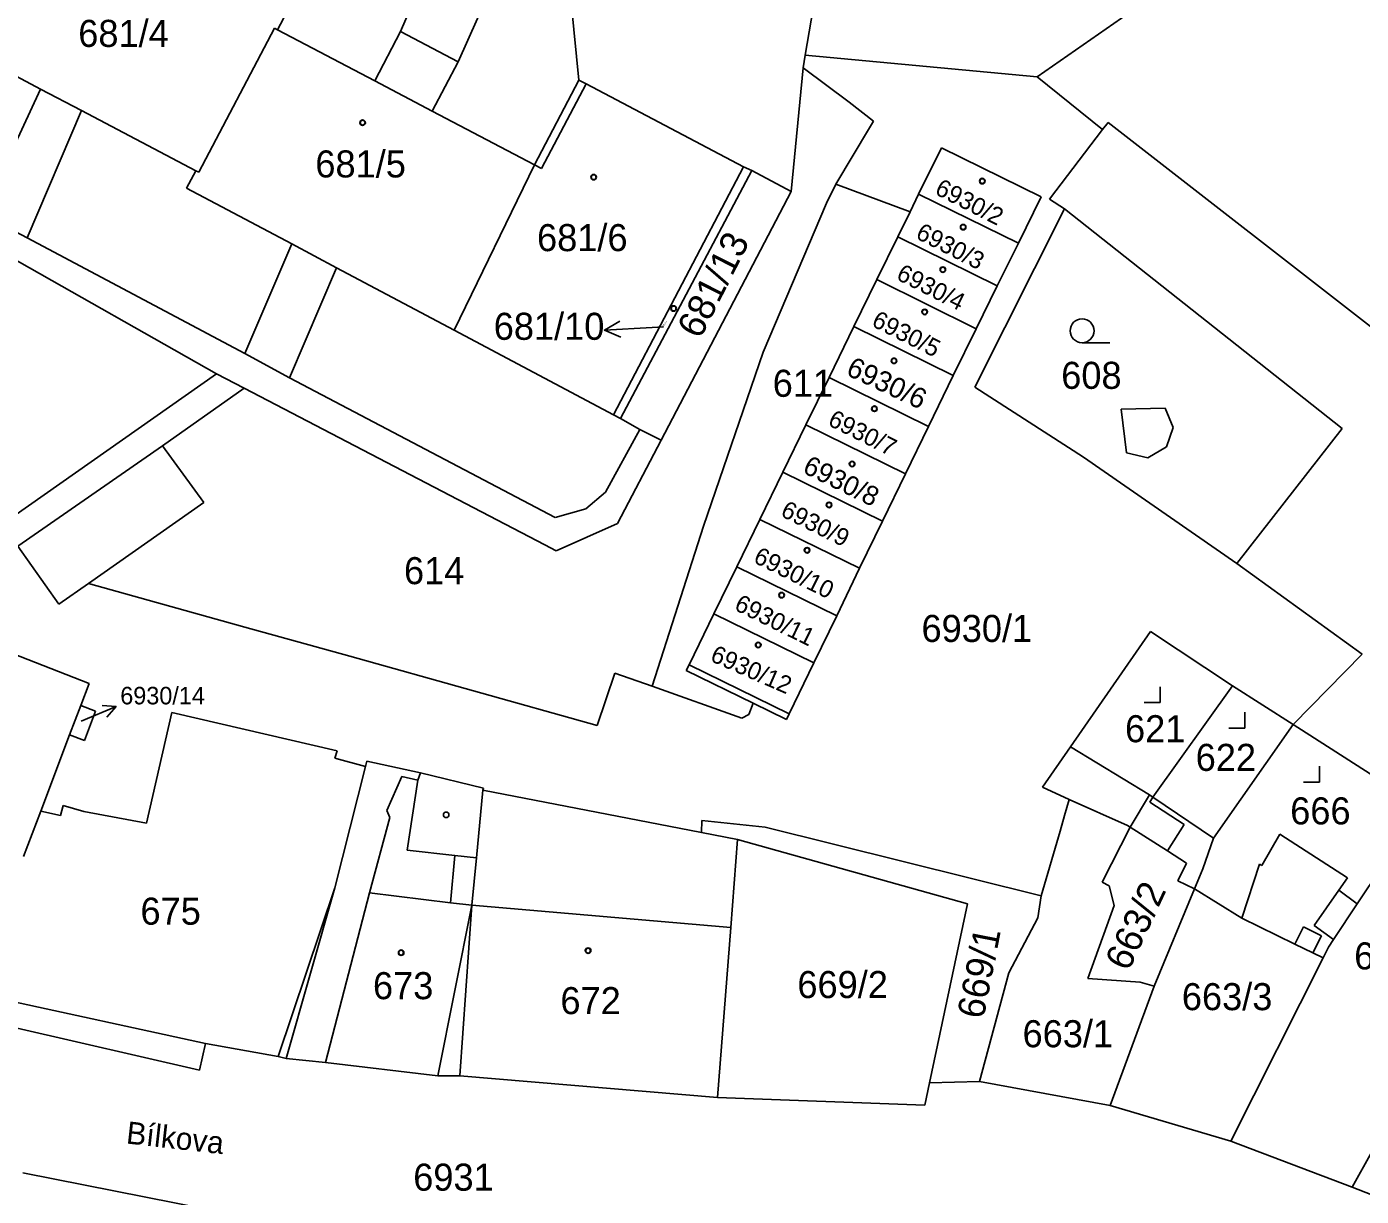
# Model space of a CAD drawing. Extents: x -593183 to -588034, y -1130415 to -1124994.
# Drawn here: x -591178.8 to -591094.9, y -1128860.6 to -1128787.1 of the extents above; entities that cross this region are included whole.
import ezdxf

# ---------------------------------------------------------------- set-up
doc = ezdxf.new("R2010")
doc.units = 0
for name, color, linetype in [('Vrstva 1', 7, 'Continuous'), ('Vrstva 15', 7, 'Continuous'), ('Vrstva 16', 7, 'Continuous'), ('Vrstva 18', 7, 'Continuous'), ('Vrstva 19', 7, 'Continuous'), ('Vrstva 25', 7, 'Continuous'), ('Vrstva 4', 7, 'Continuous')]:
    doc.layers.add(name, color=color, linetype=linetype)

msp = doc.modelspace()

# ---------------------------------------------------------------- linework, layer by layer
at = {"layer": 'Vrstva 1'}
for p, q in [((-591086.03, -1128769.87), (-591115.27, -1128790.24)), ((-591127.96, -1128777.81), (-591129.85, -1128788.88)), ((-591162.43, -1128786.18), (-591163.01, -1128787.29)), ((-591144.54, -1128785.79), (-591144.07, -1128790.46)), ((-591184.52, -1128787.53), (-591177.9, -1128791.02)), ((-591163.19, -1128787.2), (-591167.96, -1128796.24)), ((-591163.19, -1128787.2), (-591163.01, -1128787.29)), ((-591163.01, -1128787.29), (-591156.9, -1128790.5)), ((-591155.28, -1128787.4), (-591156.9, -1128790.5)), ((-591155.28, -1128787.4), (-591151.65, -1128789.3)), ((-591151.65, -1128789.3), (-591153.28, -1128792.4)), ((-591129.98, -1128789.68), (-591130.72, -1128797.45)), ((-591129.85, -1128788.88), (-591129.98, -1128789.68)), ((-591129.98, -1128789.68), (-591127.09, -1128791.84)), ((-591129.85, -1128788.88), (-591115.27, -1128790.24)), ((-591144.07, -1128790.46), (-591146.86, -1128795.77)), ((-591144.07, -1128790.46), (-591143.62, -1128790.69)), ((-591115.27, -1128790.24), (-591111.17, -1128793.55)), ((-591177.9, -1128791.02), (-591175.32, -1128792.37)), ((-591143.62, -1128790.69), (-591133.72, -1128795.9)), ((-591127.09, -1128791.84), (-591125.55, -1128793.03)), ((-591175.32, -1128792.37), (-591168.14, -1128796.15)), ((-591153.28, -1128792.4), (-591146.86, -1128795.77)), ((-591125.55, -1128793.03), (-591125.8, -1128793.45)), ((-591125.8, -1128793.45), (-591127.92, -1128796.99)), ((-591111.17, -1128793.55), (-591114.5, -1128797.94)), ((-591110.82, -1128793.11), (-591111.17, -1128793.55)), ((-591110.82, -1128793.11), (-591084.52, -1128813.58)), ((-591121.29, -1128794.7), (-591122.72, -1128797.61)), ((-591121.29, -1128794.7), (-591115.02, -1128797.79)), ((-591168.14, -1128796.15), (-591168.72, -1128797.25)), ((-591168.14, -1128796.15), (-591167.96, -1128796.24)), ((-591146.86, -1128795.77), (-591151.9, -1128806.17)), ((-591133.72, -1128795.9), (-591141.9, -1128811.48)), ((-591133.2, -1128796.13), (-591141.46, -1128811.71)), ((-591133.72, -1128795.9), (-591133.2, -1128796.13)), ((-591133.2, -1128796.13), (-591130.72, -1128797.45)), ((-591168.72, -1128797.25), (-591162.11, -1128800.75)), ((-591127.92, -1128796.99), (-591128.5, -1128798.18)), ((-591127.92, -1128796.99), (-591123.26, -1128798.72)), ((-591130.72, -1128797.45), (-591138.9, -1128813.07)), ((-591122.72, -1128797.61), (-591123.26, -1128798.72)), ((-591122.72, -1128797.61), (-591116.45, -1128800.7)), ((-591115.02, -1128797.79), (-591116.45, -1128800.7)), ((-591114.5, -1128797.94), (-591113.56, -1128798.55)), ((-591178.75, -1128800.37), (-591181.55, -1128798.88)), ((-591128.5, -1128798.18), (-591132.48, -1128807.54)), ((-591123.26, -1128798.72), (-591124.03, -1128800.3)), ((-591113.56, -1128798.55), (-591119.18, -1128809.75)), ((-591113.56, -1128798.55), (-591096.11, -1128812.35)), ((-591178.75, -1128800.37), (-591165.07, -1128807.63)), ((-591124.03, -1128800.3), (-591125.35, -1128802.98)), ((-591124.03, -1128800.3), (-591117.78, -1128803.38)), ((-591162.11, -1128800.75), (-591159.31, -1128802.24)), ((-591116.45, -1128800.7), (-591117.78, -1128803.38)), ((-591166.85, -1128808.9), (-591179.86, -1128801.54)), ((-591159.31, -1128802.24), (-591151.9, -1128806.17)), ((-591125.35, -1128802.98), (-591126.8, -1128805.94)), ((-591125.35, -1128802.98), (-591119.1, -1128806.07)), ((-591117.78, -1128803.38), (-591119.1, -1128806.07)), ((-591151.9, -1128806.17), (-591141.9, -1128811.48)), ((-591126.8, -1128805.94), (-591128.35, -1128809.14)), ((-591126.8, -1128805.94), (-591120.56, -1128809.02)), ((-591119.1, -1128806.07), (-591120.56, -1128809.02)), ((-591162.26, -1128809.15), (-591165.07, -1128807.63)), ((-591132.48, -1128807.54), (-591136.24, -1128818.47)), ((-591181.65, -1128819.27), (-591166.85, -1128808.9)), ((-591166.85, -1128808.9), (-591165.11, -1128809.81)), ((-591170.23, -1128813.42), (-591165.11, -1128809.81)), ((-591165.11, -1128809.81), (-591146.21, -1128819.65)), ((-591145.56, -1128817.93), (-591162.26, -1128809.15)), ((-591128.35, -1128809.14), (-591129.8, -1128812.11)), ((-591128.35, -1128809.14), (-591122.11, -1128812.22)), ((-591120.56, -1128809.02), (-591122.11, -1128812.22)), ((-591119.18, -1128809.75), (-591112.36, -1128814.14)), ((-591141.9, -1128811.48), (-591141.46, -1128811.71)), ((-591141.46, -1128811.71), (-591140.24, -1128812.41)), ((-591129.8, -1128812.11), (-591131.25, -1128815.08)), ((-591129.8, -1128812.11), (-591123.55, -1128815.18)), ((-591122.11, -1128812.22), (-591123.55, -1128815.18)), ((-591140.24, -1128812.41), (-591142.39, -1128816.33)), ((-591138.9, -1128813.07), (-591141.64, -1128818.3)), ((-591140.24, -1128812.41), (-591138.9, -1128813.07)), ((-591096.11, -1128812.35), (-591102.73, -1128820.83)), ((-591170.23, -1128813.42), (-591167.63, -1128816.98)), ((-591112.36, -1128814.14), (-591102.73, -1128820.83)), ((-591131.25, -1128815.08), (-591132.7, -1128818.05)), ((-591131.25, -1128815.08), (-591124.99, -1128818.16)), ((-591123.55, -1128815.18), (-591124.99, -1128818.16)), ((-591142.39, -1128816.33), (-591143.63, -1128817.39)), ((-591167.63, -1128816.98), (-591174.89, -1128822.07)), ((-591143.63, -1128817.39), (-591145.56, -1128817.93)), ((-591132.7, -1128818.05), (-591134.15, -1128821.02)), ((-591132.7, -1128818.05), (-591126.43, -1128821.12)), ((-591124.99, -1128818.16), (-591126.43, -1128821.12)), ((-591141.64, -1128818.3), (-591145.49, -1128820.02)), ((-591136.24, -1128818.47), (-591139.47, -1128828.52)), ((-591179.33, -1128819.73), (-591176.74, -1128823.37)), ((-591145.49, -1128820.02), (-591146.21, -1128819.65)), ((-591134.15, -1128821.02), (-591135.59, -1128823.99)), ((-591134.15, -1128821.02), (-591127.87, -1128824.1)), ((-591126.43, -1128821.12), (-591127.87, -1128824.1)), ((-591102.73, -1128820.83), (-591094.84, -1128826.52)), ((-591174.89, -1128822.07), (-591176.74, -1128823.37)), ((-591174.89, -1128822.07), (-591165.07, -1128824.81)), ((-591135.59, -1128823.99), (-591137.15, -1128827.19)), ((-591135.59, -1128823.99), (-591129.3, -1128827.06)), ((-591165.07, -1128824.81), (-591158.47, -1128826.65)), ((-591127.87, -1128824.1), (-591129.3, -1128827.06)), ((-591181.93, -1128825.61), (-591174.84, -1128828.35)), ((-591108.16, -1128825.1), (-591113.17, -1128832.34)), ((-591108.16, -1128825.1), (-591102.99, -1128828.5)), ((-591094.84, -1128826.52), (-591099.18, -1128830.94)), ((-591158.47, -1128826.65), (-591142.92, -1128830.99)), ((-591137.15, -1128827.19), (-591137.33, -1128827.55)), ((-591129.3, -1128827.06), (-591130.85, -1128830.26)), ((-591141.82, -1128827.71), (-591142.92, -1128830.99)), ((-591141.82, -1128827.71), (-591139.47, -1128828.52)), ((-591137.33, -1128827.55), (-591133.12, -1128829.6)), ((-591174.84, -1128828.35), (-591175.37, -1128829.74)), ((-591139.47, -1128828.52), (-591133.83, -1128830.53)), ((-591102.99, -1128828.5), (-591108, -1128835.5)), ((-591102.99, -1128828.5), (-591099.18, -1128830.94)), ((-591175.37, -1128829.74), (-591176.07, -1128831.59)), ((-591175.37, -1128829.74), (-591174.44, -1128830.09)), ((-591133.12, -1128829.6), (-591133.38, -1128830.3)), ((-591133.12, -1128829.6), (-591131.03, -1128830.62)), ((-591174.44, -1128830.09), (-591175.14, -1128831.94)), ((-591169.64, -1128830.19), (-591171.25, -1128837.14)), ((-591169.64, -1128830.19), (-591159.25, -1128832.58)), ((-591133.38, -1128830.3), (-591133.83, -1128830.53)), ((-591130.85, -1128830.26), (-591131.03, -1128830.62)), ((-591176.07, -1128831.59), (-591177.88, -1128836.38)), ((-591176.07, -1128831.59), (-591175.14, -1128831.94)), ((-591099.18, -1128830.94), (-591104.19, -1128838.07)), ((-591099.18, -1128830.94), (-591091.02, -1128836.16)), ((-591113.17, -1128832.34), (-591114.93, -1128834.88)), ((-591159.25, -1128832.58), (-591159.41, -1128833.05)), ((-591159.41, -1128833.05), (-591157.48, -1128833.58)), ((-591157.39, -1128833.24), (-591157.48, -1128833.58)), ((-591157.39, -1128833.24), (-591154.03, -1128833.98)), ((-591157.48, -1128833.58), (-591159.41, -1128841.19)), ((-591154.03, -1128833.98), (-591150.07, -1128834.93)), ((-591150.07, -1128834.93), (-591150.1, -1128835.06)), ((-591114.93, -1128834.88), (-591113.26, -1128835.64)), ((-591150.1, -1128835.06), (-591150.51, -1128839.31)), ((-591150.1, -1128835.06), (-591136.36, -1128837.72)), ((-591113.26, -1128835.64), (-591113.56, -1128836.66)), ((-591113.26, -1128835.64), (-591109.59, -1128837.28)), ((-591108.22, -1128835.36), (-591109.43, -1128837.38)), ((-591108.22, -1128835.36), (-591108, -1128835.5)), ((-591177.88, -1128836.38), (-591178.96, -1128839.22)), ((-591177.88, -1128836.38), (-591176.64, -1128836.66)), ((-591176.48, -1128836.03), (-591176.64, -1128836.66)), ((-591176.48, -1128836.03), (-591175.17, -1128836.4)), ((-591175.17, -1128836.4), (-591171.25, -1128837.14)), ((-591113.56, -1128836.66), (-591113.83, -1128837.63)), ((-591136.34, -1128836.97), (-591136.36, -1128837.72)), ((-591136.34, -1128836.97), (-591132.36, -1128837.38)), ((-591132.36, -1128837.38), (-591115.01, -1128841.7)), ((-591109.43, -1128837.38), (-591111.18, -1128840.84)), ((-591109.59, -1128837.28), (-591109.43, -1128837.38)), ((-591109.43, -1128837.38), (-591107.09, -1128838.87)), ((-591136.36, -1128837.72), (-591134.1, -1128838.16)), ((-591134.1, -1128838.16), (-591134.53, -1128843.68)), ((-591134.1, -1128838.16), (-591119.64, -1128842.19)), ((-591113.83, -1128837.63), (-591115.01, -1128841.7)), ((-591104.19, -1128838.07), (-591104.87, -1128840.01)), ((-591107.09, -1128838.87), (-591105.88, -1128839.64)), ((-591150.51, -1128839.31), (-591150.8, -1128842.29)), ((-591105.88, -1128839.64), (-591106.43, -1128840.75)), ((-591104.87, -1128840.01), (-591105.38, -1128841.26)), ((-591093.63, -1128839.91), (-591095.16, -1128842.2)), ((-591111.18, -1128840.84), (-591110.74, -1128841.06)), ((-591106.43, -1128840.75), (-591105.38, -1128841.26)), ((-591159.41, -1128841.19), (-591162.97, -1128851.8)), ((-591115.01, -1128841.7), (-591115.24, -1128843.08)), ((-591110.74, -1128841.06), (-591110.43, -1128842.3)), ((-591105.38, -1128841.26), (-591107.91, -1128847.38)), ((-591105.38, -1128841.26), (-591102.42, -1128843.11)), ((-591150.8, -1128842.29), (-591151.55, -1128853)), ((-591119.64, -1128842.19), (-591122.03, -1128853.45)), ((-591110.43, -1128842.3), (-591112.08, -1128846.89)), ((-591095.16, -1128842.2), (-591096.65, -1128844.45)), ((-591115.24, -1128843.08), (-591117.05, -1128846.53)), ((-591102.42, -1128843.11), (-591099.07, -1128844.73)), ((-591134.53, -1128843.68), (-591135.36, -1128854.37)), ((-591099.07, -1128844.73), (-591097.94, -1128845.28)), ((-591096.97, -1128844.93), (-591097.3, -1128845.59)), ((-591096.65, -1128844.45), (-591096.97, -1128844.93)), ((-591097.3, -1128845.59), (-591103.1, -1128857.1)), ((-591097.94, -1128845.28), (-591097.3, -1128845.59)), ((-591117.05, -1128846.53), (-591118.89, -1128853.37)), ((-591112.08, -1128846.89), (-591108.79, -1128847.13)), ((-591107.91, -1128847.38), (-591110.68, -1128854.86)), ((-591108.79, -1128847.13), (-591107.91, -1128847.38)), ((-591181.78, -1128847.87), (-591167.54, -1128850.98)), ((-591089.4, -1128849.02), (-591095.47, -1128860)), ((-591179.36, -1128850.01), (-591167.91, -1128852.64)), ((-591167.54, -1128850.98), (-591167.91, -1128852.64)), ((-591167.54, -1128850.98), (-591162.97, -1128851.8)), ((-591162.97, -1128851.8), (-591162.46, -1128851.92)), ((-591162.46, -1128851.92), (-591159.99, -1128852.17)), ((-591159.99, -1128852.17), (-591152.94, -1128853.01)), ((-591151.55, -1128853), (-591152.94, -1128853.01)), ((-591151.55, -1128853), (-591135.36, -1128854.37)), ((-591118.89, -1128853.37), (-591122.03, -1128853.45)), ((-591118.89, -1128853.37), (-591110.68, -1128854.86)), ((-591122.03, -1128853.45), (-591122.33, -1128854.85)), ((-591135.36, -1128854.37), (-591122.33, -1128854.85)), ((-591110.68, -1128854.86), (-591103.1, -1128857.1)), ((-591103.1, -1128857.1), (-591095.47, -1128860)), ((-591179.02, -1128859.09), (-591167.47, -1128861.37)), ((-591095.47, -1128860), (-591087.11, -1128863.3))]:
    msp.add_line(p, q, dxfattribs=at)
at = {"layer": 'Vrstva 16'}
msp.add_line((-591138.76, -1128805.96), (-591139.47, -1128806), dxfattribs=at)
at = {"layer": 'Vrstva 25'}
for p, q in [((-591139.47, -1128806), (-591142.466, -1128806.153)), ((-591110.7, -1128806.95), (-591112.45, -1128806.95)), ((-591107.55, -1128829.56), (-591107.55, -1128828.56)), ((-591175.34, -1128830.72), (-591173.152, -1128829.808)), ((-591107.55, -1128829.56), (-591108.55, -1128829.56)), ((-591102.22, -1128831.16), (-591102.22, -1128830.16)), ((-591102.22, -1128831.16), (-591103.22, -1128831.16)), ((-591097.54, -1128834.55), (-591097.54, -1128833.55)), ((-591097.54, -1128834.55), (-591098.54, -1128834.55))]:
    msp.add_line(p, q, dxfattribs=at)
for points in [[(-591141.442, -1128806.602), (-591142.466, -1128806.153), (-591141.493, -1128805.603)], [(-591174.033, -1128829.748), (-591173.152, -1128829.808), (-591173.73, -1128830.477)]]:
    msp.add_lwpolyline(points, dxfattribs=at)
for centre, radius in [((-591157.66, -1128793.13), 0.175), ((-591157.66, -1128793.13), 0.15), ((-591143.14, -1128796.55), 0.175), ((-591143.14, -1128796.55), 0.15), ((-591118.72, -1128796.8), 0.175), ((-591118.72, -1128796.8), 0.15), ((-591119.92, -1128799.69), 0.175), ((-591119.92, -1128799.69), 0.15), ((-591121.2, -1128802.36), 0.175), ((-591121.2, -1128802.36), 0.15), ((-591138.12, -1128804.8), 0.175), ((-591138.12, -1128804.8), 0.15), ((-591122.34, -1128805.02), 0.175), ((-591122.34, -1128805.02), 0.15), ((-591112.45, -1128806.2), 0.75), ((-591124.27, -1128808.09), 0.175), ((-591124.27, -1128808.09), 0.15), ((-591125.5, -1128811.1), 0.175), ((-591125.5, -1128811.1), 0.15), ((-591126.9, -1128814.57), 0.175), ((-591126.9, -1128814.57), 0.15), ((-591128.35, -1128817.14), 0.175), ((-591128.35, -1128817.14), 0.15), ((-591129.73, -1128819.99), 0.175), ((-591129.73, -1128819.99), 0.15), ((-591131.33, -1128822.81), 0.175), ((-591131.33, -1128822.81), 0.15), ((-591132.8, -1128825.94), 0.175), ((-591132.8, -1128825.94), 0.15), ((-591152.41, -1128836.61), 0.175), ((-591143.49, -1128845.14), 0.175), ((-591143.49, -1128845.14), 0.15), ((-591155.24, -1128845.27), 0.175), ((-591155.24, -1128845.27), 0.15)]:
    msp.add_circle(centre, radius, dxfattribs=at)
at = {"layer": 'Vrstva 4'}
for p, q in [((-591152.67, -1128781.34), (-591155.28, -1128787.4)), ((-591149.02, -1128783.37), (-591151.65, -1128789.3)), ((-591156.9, -1128790.5), (-591153.28, -1128792.4)), ((-591177.9, -1128791.02), (-591181.55, -1128798.88)), ((-591143.62, -1128790.69), (-591146.42, -1128796)), ((-591178.75, -1128800.37), (-591175.32, -1128792.37)), ((-591146.86, -1128795.77), (-591146.42, -1128796)), ((-591162.11, -1128800.75), (-591165.07, -1128807.63)), ((-591162.26, -1128809.15), (-591159.31, -1128802.24)), ((-591110, -1128811.12), (-591107.23, -1128811.07)), ((-591109.65, -1128813.87), (-591110, -1128811.12)), ((-591107.23, -1128811.07), (-591106.73, -1128812.27)), ((-591106.73, -1128812.27), (-591107.14, -1128813.5)), ((-591170.23, -1128813.42), (-591179.33, -1128819.73)), ((-591108.32, -1128814.18), (-591109.65, -1128813.87)), ((-591107.14, -1128813.5), (-591108.32, -1128814.18)), ((-591137.15, -1128827.19), (-591130.85, -1128830.26)), ((-591113.17, -1128832.34), (-591108.22, -1128835.36)), ((-591154.03, -1128833.98), (-591154.2, -1128834.43)), ((-591155.19, -1128834.21), (-591156.13, -1128836.34)), ((-591155.19, -1128834.21), (-591154.2, -1128834.43)), ((-591154.2, -1128834.43), (-591154.87, -1128838.83)), ((-591108, -1128835.5), (-591108.19, -1128835.81)), ((-591108.19, -1128835.81), (-591106.03, -1128837.21)), ((-591108, -1128835.5), (-591104.19, -1128838.07)), ((-591156.13, -1128836.34), (-591155.96, -1128836.78)), ((-591155.96, -1128836.78), (-591157.23, -1128841.51)), ((-591106.03, -1128837.21), (-591107.09, -1128838.87)), ((-591100.03, -1128837.83), (-591101.16, -1128839.8)), ((-591100.03, -1128837.83), (-591095.78, -1128840.57)), ((-591154.87, -1128838.83), (-591151.87, -1128839.16)), ((-591151.87, -1128839.16), (-591152.13, -1128842.13)), ((-591151.87, -1128839.16), (-591150.51, -1128839.31)), ((-591101.3, -1128839.71), (-591102.42, -1128843.11)), ((-591101.3, -1128839.71), (-591101.16, -1128839.8)), ((-591095.78, -1128840.57), (-591096.32, -1128841.34)), ((-591159.41, -1128841.19), (-591162.46, -1128851.92)), ((-591157.23, -1128841.51), (-591159.99, -1128852.17)), ((-591157.23, -1128841.51), (-591152.13, -1128842.13)), ((-591096.32, -1128841.34), (-591097.87, -1128843.56)), ((-591096.32, -1128841.34), (-591095.16, -1128842.2)), ((-591150.8, -1128842.29), (-591152.94, -1128853.01)), ((-591152.13, -1128842.13), (-591150.8, -1128842.29)), ((-591150.8, -1128842.29), (-591134.53, -1128843.68)), ((-591098.54, -1128843.65), (-591099.07, -1128844.73)), ((-591098.54, -1128843.65), (-591097.41, -1128844.2)), ((-591097.41, -1128844.2), (-591097.94, -1128845.28)), ((-591097.87, -1128843.56), (-591096.65, -1128844.45))]:
    msp.add_line(p, q, dxfattribs=at)

# ---------------------------------------------------------------- texts
at = {"layer": 'Vrstva 15'}
msp.add_text('Bílkova', height=1.4, rotation=353.66742, dxfattribs=at).set_placement((-591172.56, -1128857.25))
at = {"layer": 'Vrstva 16'}
for s, height, p in [('681/10', 1.7, (-591149.421, -1128806.77)), ('6930/14', 1.1, (-591172.89, -1128829.67))]:
    msp.add_text(s, height=height, dxfattribs=at).set_placement(p)
at = {"layer": 'Vrstva 18'}
for s, rotation, p in [('681/13', 63.14562, (-591136.45, -1128806.78)), ('663/2', 65.04147, (-591109.53, -1128846.5)), ('669/1', 78.8571, (-591118.65, -1128849.49))]:
    msp.add_text(s, height=1.7, rotation=rotation, dxfattribs=at).set_placement(p)
for s, height, p in [('608', 1.7, (-591113.76, -1128809.85)), ('611', 1.7, (-591131.89, -1128810.35)), ('614', 1.7, (-591155.06, -1128822.12)), ('6930/1', 1.7, (-591122.54, -1128825.75)), ('6930/14', 0.01, (-591175.34, -1128830.72)), ('675', 1.7, (-591171.62, -1128843.51)), ('663/4', 1.7, (-591095.35, -1128846.32)), ('669/2', 1.7, (-591130.34, -1128848.12)), ('663/3', 1.7, (-591106.18, -1128848.88)), ('663/1', 1.7, (-591116.19, -1128851.21)), ('6931', 1.7, (-591154.48, -1128860.22))]:
    msp.add_text(s, height=height, dxfattribs=at).set_placement(p)
at = {"layer": 'Vrstva 19'}
for s, p in [('681/4', (-591175.53, -1128788.37)), ('681/5', (-591160.63, -1128796.57)), ('681/6', (-591146.7, -1128801.2)), ('621', (-591109.75, -1128832.05)), ('622', (-591105.31, -1128833.85)), ('666', (-591099.37, -1128837.21)), ('673', (-591157.01, -1128848.19)), ('672', (-591145.23, -1128849.13))]:
    msp.add_text(s, height=1.7, dxfattribs=at).set_placement(p)
for s, height, rotation, p in [('6930/2', 1.1, 333.04248, (-591121.77, -1128797.58)), ('6930/3', 1.1, 333.08226, (-591122.97, -1128800.36)), ('6930/4', 1.1, 333.19998, (-591124.19, -1128802.94)), ('681/10', 0.1, 54.46233, (-591138.76, -1128805.96)), ('6930/5', 1.1, 333.2394, (-591125.74, -1128805.87)), ('6930/6', 1.28, 334.90665, (-591127.349, -1128808.946)), ('6930/7', 1.1, 333.43497, (-591128.49, -1128812.1)), ('6930/8', 1.22, 333.85932, (-591130.079, -1128815.083)), ('6930/9', 1.1, 333.62982, (-591131.46, -1128817.81)), ('6930/10', 1.1, 333.70794, (-591133.17, -1128820.72)), ('6930/11', 1.1, 333.82467, (-591134.37, -1128823.7)), ('6930/12', 1.1, 336.41946, (-591135.88, -1128826.92))]:
    msp.add_text(s, height=height, rotation=rotation, dxfattribs=at).set_placement(p)

doc.saveas('drawing.dxf')
